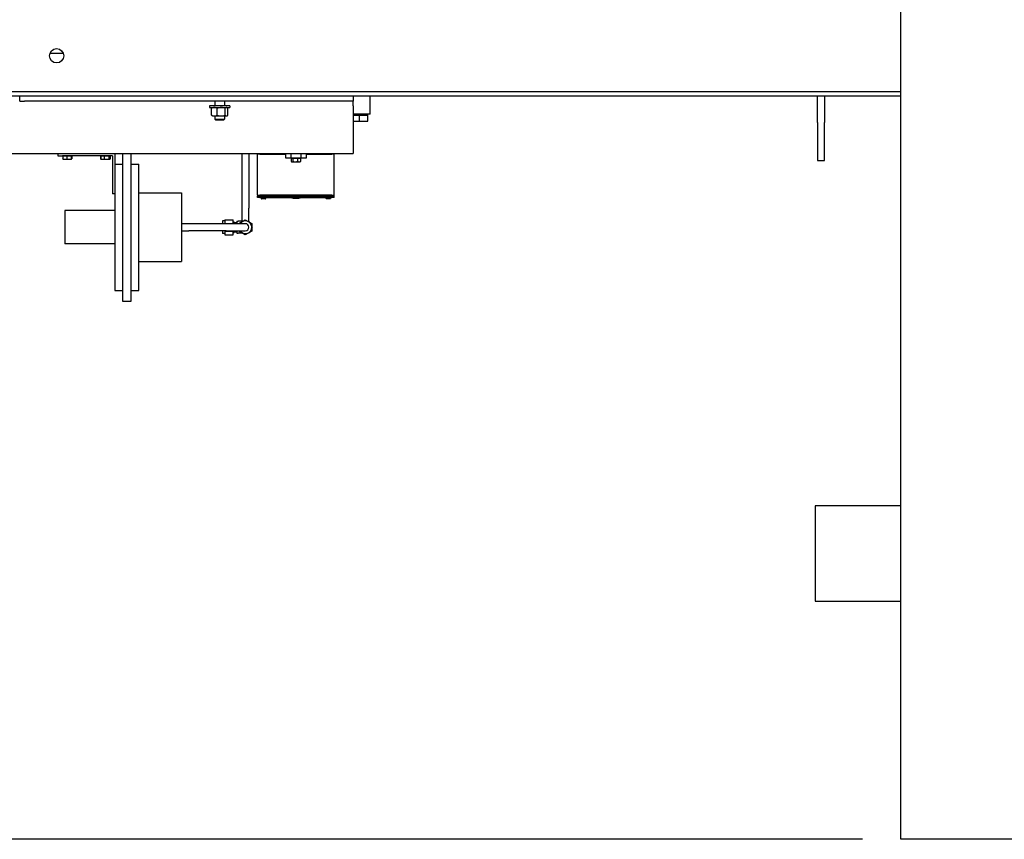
# Model space of a CAD drawing. Header units: inches. Extents: x 24 to 1128, y -69 to 748.
# Tile 311 of 656: x 450 to 502, y 550 to 593. Entities that reach past the tile are written whole.
import ezdxf

# ---------------------------------------------------------------- set-up
doc = ezdxf.new("R2010")
doc.units = ezdxf.units.IN
doc.header["$LTSCALE"] = 32
doc.header["$MEASUREMENT"] = 0
doc.layers.add('Dimension (ANSI)', color=7, linetype='Continuous', lineweight=25)
doc.layers.add('Visible (ANSI)', color=7, linetype='Continuous', lineweight=30)
doc.styles.add('Note Text (ANSI)', font='tahoma.ttf')
doc.dimstyles.new('SB Fraction-16 (ANSI)', dxfattribs={"dimscale": 32, "dimtxt": 0.125, "dimasz": 0.098425, "dimexe": 0.125, "dimexo": 0.0625, "dimgap": 0.031496, "dimtad": 0, "dimtih": 1, "dimtoh": 1, "dimdec": 4, "dimrnd": 1e-08, "dimzin": 0, "dimdsep": 46, "dimlunit": 5, "dimtxsty": 'Note Text (ANSI)', "dimcen": 0.09, "dimdle": 0.393701, "dimclrd": 256, "dimclre": 256, "dimclrt": 256, "dimadec": 0, "dimazin": 3, "dimtfac": 0.96, "dimtofl": 0, "dimtmove": 0, "dimatfit": 3, "dimfxl": 1, "dimfrac": 2, "dimtolj": 1, "dimtzin": 12, "dimlwd": -1, "dimlwe": -1, "dimarcsym": 0})

# ---------------------------------------------------------------- blocks, each defined once
blk = doc.blocks.new('*D18')
at = {"layer": 'Defpoints', "color": 0, "transparency": 16777216}
for p in [(496.281, 687.669), (344.474, 549.669), (496.281, 549.669)]:
    blk.add_point(p, dxfattribs=at)
at = {"layer": 'Dimension (ANSI)', "transparency": 16777216}
for p, q in [((494.281, 687.669), (340.474, 687.669)), ((344.474, 684.519), (344.474, 621.768)), ((344.474, 552.818), (344.474, 615.569)), ((494.281, 549.669), (340.474, 549.669))]:
    blk.add_line(p, q, dxfattribs=at)
for points in [[(343.949, 684.519), (344.999, 684.519), (344.474, 687.669)], [(343.949, 552.818), (344.999, 552.818), (344.474, 549.669)]]:
    blk.add_solid(points, dxfattribs=at)
at = {"layer": 'Dimension (ANSI)', "transparency": 16777216, "insert": (340.372, 620.76), "char_height": 4, "attachment_point": 1, "style": 'Note Text (ANSI)'}
blk.add_mtext('\\A1;138', dxfattribs=at)

msp = doc.modelspace()

# ---------------------------------------------------------------- linework, layer by layer
at = {"layer": 'Visible (ANSI)'}
for p, q in [((496.28063, 549.66853), (496.28063, 687.66853)), ((452.32169, 590.91853), (451.61458, 590.91853)), ((443.96813, 588.91853), (496.28063, 588.91853)), ((496.28063, 588.66853), (443.96813, 588.66853)), ((450.03063, 588.41853), (450.03063, 588.66853)), ((450.03063, 588.41853), (450.28063, 588.41853)), ((467.53063, 588.41853), (450.28063, 588.41853)), ((460.28063, 588.41853), (460.28063, 588.16853)), ((460.78063, 588.41853), (460.78063, 588.16853)), ((467.53063, 588.66853), (467.53063, 588.41853)), ((467.53063, 588.16853), (467.53063, 588.41853)), ((468.43463, 587.72853), (468.43463, 588.66853)), ((491.90563, 587.29353), (491.90563, 588.66853)), ((492.28063, 588.66853), (492.28063, 587.29353)), ((461.06188, 588.16853), (459.99938, 588.16853)), ((459.99938, 588.16853), (459.99938, 588.07473)), ((459.99938, 588.07473), (461.06188, 588.07473)), ((460.10731, 587.67022), (460.10731, 588.04124)), ((460.15563, 588.07473), (460.13666, 588.06377)), ((460.39786, 587.67022), (460.39786, 588.04124)), ((460.82119, 587.67022), (460.82119, 588.04124)), ((460.90563, 588.07473), (460.92461, 588.06377)), ((460.95395, 587.67022), (460.95395, 588.04124)), ((461.06188, 588.16853), (461.06188, 588.07473)), ((467.53063, 588.16853), (467.53063, 586.16853)), ((468.43463, 587.72853), (467.53063, 587.72853)), ((468.29855, 587.71235), (467.53063, 587.71235)), ((468.29804, 587.72853), (468.29855, 587.71235)), ((468.29855, 587.66853), (468.29855, 587.71235)), ((460.15563, 587.63673), (460.13666, 587.64769)), ((460.15563, 587.63673), (460.25259, 587.63673)), ((460.25259, 587.63673), (460.60952, 587.63673)), ((460.28063, 587.63673), (460.28063, 587.4643)), ((460.28063, 587.4643), (460.78063, 587.4643)), ((460.32782, 587.41853), (460.28063, 587.4643)), ((460.73344, 587.41853), (460.32782, 587.41853)), ((460.60952, 587.63673), (460.88757, 587.63673)), ((460.73344, 587.41853), (460.78063, 587.4643)), ((460.78063, 587.63673), (460.78063, 587.4643)), ((460.88757, 587.63673), (460.90563, 587.63673)), ((460.90563, 587.63673), (460.92461, 587.64769)), ((467.87463, 587.66853), (467.53063, 587.66853)), ((467.53063, 587.35853), (467.87463, 587.35853)), ((468.31463, 587.66853), (467.87463, 587.66853)), ((467.87463, 587.35853), (467.87463, 587.66853)), ((467.87463, 587.35853), (468.31463, 587.35853)), ((468.31463, 587.35853), (468.31463, 587.66853)), ((491.90563, 587.29353), (491.90563, 585.29353)), ((492.28063, 585.29353), (492.28063, 587.29353)), ((467.53063, 586.16853), (467.53063, 585.66853)), ((429.53063, 585.66853), (467.53063, 585.66853)), ((452.03063, 585.66853), (452.03063, 585.54853)), ((455.03063, 585.66853), (455.03063, 584.43411)), ((455.43513, 585.66853), (455.43513, 577.91853)), ((455.87613, 577.91853), (455.87613, 585.66853)), ((461.68713, 585.66853), (461.68713, 582.79403)), ((462.06213, 585.66853), (462.06213, 582.79403)), ((462.51563, 583.48278), (462.51563, 585.62853)), ((462.64063, 585.62853), (462.51563, 585.62853)), ((462.57813, 585.62853), (462.57813, 585.66853)), ((462.64063, 585.62853), (463.99484, 585.62853)), ((463.47363, 585.62853), (463.47363, 585.66853)), ((463.99484, 585.62853), (463.99484, 585.66853)), ((463.99484, 585.41853), (463.99484, 585.62853)), ((464.28063, 585.41853), (464.28063, 585.66853)), ((464.78063, 585.66853), (464.78063, 585.41853)), ((465.06642, 585.62853), (465.06642, 585.66853)), ((465.06642, 585.62853), (465.06642, 585.41853)), ((465.06642, 585.62853), (466.42063, 585.62853)), ((465.58763, 585.62853), (465.58763, 585.66853)), ((466.54563, 585.62853), (466.42063, 585.62853)), ((466.48313, 585.62853), (466.48313, 585.66853)), ((466.54563, 583.48278), (466.54563, 585.62853)), ((452.03063, 585.54853), (452.28063, 585.54853)), ((454.91063, 585.54853), (452.28063, 585.54853)), ((452.3017, 585.54853), (452.40545, 585.54853)), ((452.3017, 585.54853), (452.3017, 585.38009)), ((452.31163, 585.36053), (452.31084, 585.36098)), ((452.31163, 585.54853), (452.31163, 585.54853)), ((452.31163, 585.36053), (452.40545, 585.36053)), ((452.40545, 585.54853), (452.50919, 585.54853)), ((452.40545, 585.36053), (452.62366, 585.36053)), ((452.50919, 585.54853), (452.62366, 585.54853)), ((452.50919, 585.54853), (452.50919, 585.38009)), ((452.62366, 585.54853), (452.73812, 585.54853)), ((452.62366, 585.36053), (452.74884, 585.36053)), ((452.73812, 585.54853), (452.74884, 585.54853)), ((452.73812, 585.54853), (452.73812, 585.38009)), ((452.74884, 585.54853), (452.75956, 585.54853)), ((452.74884, 585.36053), (452.74963, 585.36053)), ((452.74963, 585.54853), (452.74963, 585.54853)), ((452.74963, 585.36053), (452.75042, 585.36098)), ((452.75956, 585.54853), (452.75956, 585.38009)), ((454.2796, 585.54853), (454.2796, 585.38009)), ((454.2796, 585.54853), (454.28468, 585.54853)), ((454.28468, 585.54853), (454.37163, 585.54853)), ((454.28468, 585.54853), (454.28468, 585.38009)), ((454.30216, 585.36599), (454.29261, 585.37151)), ((454.31163, 585.36053), (454.30216, 585.36599)), ((454.31163, 585.54853), (454.31163, 585.54853)), ((454.31163, 585.36053), (454.37163, 585.36053)), ((454.37163, 585.54853), (454.45857, 585.54853)), ((454.37163, 585.36053), (454.58155, 585.36053)), ((454.45857, 585.54853), (454.58155, 585.54853)), ((454.45857, 585.54853), (454.45857, 585.38009)), ((454.58155, 585.54853), (454.70452, 585.54853)), ((454.58155, 585.36053), (454.74055, 585.36053)), ((454.70452, 585.54853), (454.70452, 585.38009)), ((454.70452, 585.54853), (454.74055, 585.54853)), ((454.74055, 585.54853), (454.77658, 585.54853)), ((454.74055, 585.36053), (454.74963, 585.36053)), ((454.74963, 585.54853), (454.74963, 585.54853)), ((454.74963, 585.36053), (454.7591, 585.36599)), ((454.7591, 585.36599), (454.76866, 585.37151)), ((454.77658, 585.54853), (454.77658, 585.38009)), ((454.77658, 585.54853), (454.78166, 585.54853)), ((454.78166, 585.54853), (454.78166, 585.38009)), ((454.91063, 585.54853), (454.91063, 583.54853)), ((455.03063, 585.10603), (455.43513, 585.10603)), ((455.87613, 585.10603), (456.28063, 585.10603)), ((456.28063, 578.48103), (456.28063, 585.10603)), ((464.28063, 585.41853), (463.99484, 585.41853)), ((464.78063, 585.41853), (464.28063, 585.41853)), ((464.28095, 585.41853), (464.32602, 585.41853)), ((464.28095, 585.41853), (464.28095, 585.25009)), ((464.31163, 585.23053), (464.29624, 585.23941)), ((464.31163, 585.41853), (464.31163, 585.41853)), ((464.31163, 585.23053), (464.32602, 585.23053)), ((464.32602, 585.41853), (464.37108, 585.41853)), ((464.32602, 585.23053), (464.49592, 585.23053)), ((464.37108, 585.41853), (464.37108, 585.25009)), ((464.37108, 585.41853), (464.49592, 585.41853)), ((464.49592, 585.41853), (464.62076, 585.41853)), ((464.49592, 585.23053), (464.70054, 585.23053)), ((464.62076, 585.41853), (464.62076, 585.25009)), ((464.62076, 585.41853), (464.70054, 585.41853)), ((464.70054, 585.41853), (464.78032, 585.41853)), ((464.70054, 585.23053), (464.74963, 585.23053)), ((464.74963, 585.41853), (464.74963, 585.41853)), ((464.74963, 585.23053), (464.76503, 585.23941)), ((464.78032, 585.41853), (464.78032, 585.25009)), ((465.06642, 585.41853), (464.78063, 585.41853)), ((491.90563, 585.29353), (492.28063, 585.29353)), ((455.03063, 584.43411), (455.03063, 578.48103)), ((456.28063, 583.59818), (458.53063, 583.59818)), ((458.53063, 583.59818), (458.53063, 579.98888)), ((455.03063, 583.54853), (454.91063, 583.54853)), ((462.54688, 583.45153), (462.51563, 583.48278)), ((462.51563, 583.48278), (462.64063, 583.48278)), ((462.51563, 583.42028), (462.54688, 583.45153)), ((462.64063, 583.42028), (462.51563, 583.42028)), ((462.51563, 583.35853), (462.51563, 583.42028)), ((462.64063, 583.35853), (462.51563, 583.35853)), ((462.54688, 583.45153), (462.64063, 583.45153)), ((466.42063, 583.48278), (462.64063, 583.48278)), ((466.42063, 583.45153), (462.64063, 583.45153)), ((462.64063, 583.42028), (466.42063, 583.42028)), ((462.64063, 583.35853), (466.42063, 583.35853)), ((462.70603, 583.35853), (462.70603, 583.32478)), ((462.92385, 583.29353), (462.73742, 583.29353)), ((462.95523, 583.35853), (462.95523, 583.32478)), ((466.10603, 583.35853), (466.10603, 583.32478)), ((466.32385, 583.29353), (466.13742, 583.29353)), ((466.35523, 583.35853), (466.35523, 583.32478)), ((466.42063, 583.48278), (466.54563, 583.48278)), ((466.42063, 583.45153), (466.51438, 583.45153)), ((466.54563, 583.42028), (466.42063, 583.42028)), ((466.54563, 583.35853), (466.42063, 583.35853)), ((466.51438, 583.45153), (466.54563, 583.48278)), ((466.51438, 583.45153), (466.54563, 583.42028)), ((466.54563, 583.35853), (466.54563, 583.42028)), ((452.40563, 582.66853), (452.40563, 580.91853)), ((455.03063, 582.66853), (452.40563, 582.66853)), ((461.68713, 582.79403), (461.68713, 582.10663)), ((462.06213, 582.09447), (462.06213, 582.79403)), ((460.67463, 582.12803), (460.67463, 581.98153)), ((460.80062, 582.12803), (460.67463, 582.12803)), ((460.80062, 582.19125), (460.80062, 581.99264)), ((460.80062, 582.19125), (461.23763, 582.19125)), ((461.23763, 581.99264), (461.23763, 582.19125)), ((461.23763, 582.07463), (461.29668, 582.07463)), ((461.29668, 581.98153), (461.29668, 582.07463)), ((461.29668, 582.04153), (461.43448, 582.04153)), ((461.43448, 582.10663), (461.50383, 582.10663)), ((461.43448, 582.10663), (461.43448, 581.98153)), ((461.69415, 582.10663), (461.50383, 582.10663)), ((461.53063, 581.99264), (461.87463, 582.19125)), ((461.6772, 582.07726), (461.69415, 582.10663)), ((461.69415, 582.10663), (461.72807, 582.10663)), ((461.87463, 582.19125), (462.21863, 581.99264)), ((462.0212, 582.10663), (462.05511, 582.10663)), ((462.05511, 582.10663), (462.07207, 582.07726)), ((458.90563, 581.98153), (458.53063, 581.98153)), ((458.53063, 581.60653), (458.90563, 581.60653)), ((460.87463, 581.98153), (458.90563, 581.98153)), ((460.87463, 581.60653), (458.90563, 581.60653)), ((460.67463, 581.60653), (460.67463, 581.46003)), ((460.80062, 581.99264), (460.80062, 581.98153)), ((460.80062, 581.99264), (461.23763, 581.99264)), ((460.80062, 581.60653), (460.80062, 581.59542)), ((460.80062, 581.59542), (460.80062, 581.39681)), ((460.80062, 581.59542), (461.23763, 581.59542)), ((461.87463, 581.98153), (460.87463, 581.98153)), ((460.87463, 581.60653), (461.87463, 581.60653)), ((461.23763, 581.98153), (461.23763, 581.99264)), ((461.23763, 581.59542), (461.23763, 581.60653)), ((461.23763, 581.39681), (461.23763, 581.59542)), ((461.23763, 581.51343), (461.29668, 581.51343)), ((461.29668, 581.51343), (461.29668, 581.60653)), ((461.29668, 581.54653), (461.43448, 581.54653)), ((461.43448, 581.60653), (461.43448, 581.48143)), ((461.53063, 581.98153), (461.53063, 581.99264)), ((461.53063, 581.59542), (461.53063, 581.60653)), ((461.87463, 581.39681), (461.53063, 581.59542)), ((461.69415, 581.48143), (461.6772, 581.5108)), ((462.21863, 581.59542), (461.87463, 581.39681)), ((462.07207, 581.5108), (462.05511, 581.48143)), ((462.21863, 581.99264), (462.21863, 581.59542)), ((462.21863, 581.8234), (462.23559, 581.79403)), ((462.23559, 581.79403), (462.21863, 581.76466)), ((460.80062, 581.46003), (460.67463, 581.46003)), ((460.80062, 581.39681), (461.23763, 581.39681)), ((461.43448, 581.48143), (461.50383, 581.48143)), ((461.69415, 581.48143), (461.50383, 581.48143)), ((461.72807, 581.48143), (461.69415, 581.48143)), ((462.05511, 581.48143), (462.0212, 581.48143)), ((455.03063, 580.91853), (452.40563, 580.91853)), ((456.28063, 579.98888), (458.53063, 579.98888)), ((455.03063, 578.48103), (455.43513, 578.48103)), ((455.87613, 578.48103), (456.28063, 578.48103)), ((455.43513, 577.91853), (455.87613, 577.91853)), ((496.28063, 567.16853), (491.78063, 567.16853)), ((491.78063, 567.16853), (491.78063, 562.16853)), ((491.78063, 562.16853), (496.28063, 562.16853)), ((508.23563, 549.66853), (496.28063, 549.66853))]:
    msp.add_line(p, q, dxfattribs=at)
msp.add_circle((451.96813, 590.79353), 0.375, dxfattribs=at)
for centre, radius, start, end in [((464.53063, 584.47378), 1.155, 254.924606, 285.075394), ((461.87463, 581.79403), 0.334, 214.151097, 145.848903), ((461.87463, 581.79403), 0.1875, 270, 90)]:
    msp.add_arc(centre, radius, start, end, dxfattribs=at)
for points, weights in [([(460.25259, 588.07473), (460.18516, 588.07473), (460.10731, 588.04124)], [1, 1.0379548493, 1]), ([(460.10731, 588.04124), (460.12268, 588.0557), (460.13666, 588.06377)], [1, 1.01604683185, 1.01852486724]), ([(460.39786, 588.04124), (460.32001, 588.07473), (460.25259, 588.07473)], [1, 1.0379548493, 1]), ([(460.60952, 588.07473), (460.51129, 588.07473), (460.39786, 588.04124)], [1, 1.0379548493, 1]), ([(460.82119, 588.04124), (460.70776, 588.07473), (460.60952, 588.07473)], [1, 1.0379548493, 1]), ([(460.88757, 588.07473), (460.85676, 588.07473), (460.82119, 588.04124)], [1, 1.0379548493, 1]), ([(460.95395, 588.04124), (460.91838, 588.07473), (460.88757, 588.07473)], [1, 1.0379548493, 1]), ([(460.10731, 587.67022), (460.18516, 587.63673), (460.25259, 587.63673)], [1, 1.0379548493, 1]), ([(460.13666, 587.64769), (460.12268, 587.65576), (460.10731, 587.67022)], [1.01852486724, 1.01604683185, 1]), ([(460.25259, 587.63673), (460.32001, 587.63673), (460.39786, 587.67022)], [1, 1.0379548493, 1]), ([(460.39786, 587.67022), (460.51129, 587.63673), (460.60952, 587.63673)], [1, 1.0379548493, 1]), ([(460.60952, 587.63673), (460.70776, 587.63673), (460.82119, 587.67022)], [1, 1.0379548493, 1]), ([(460.82119, 587.67022), (460.85676, 587.63673), (460.88757, 587.63673)], [1, 1.0379548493, 1]), ([(460.88757, 587.63673), (460.91838, 587.63673), (460.95395, 587.67022)], [1, 1.0379548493, 1]), ([(452.3017, 585.38009), (452.3573, 585.36053), (452.40545, 585.36053)], [1, 1.0379548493, 1]), ([(452.31084, 585.36098), (452.30659, 585.36344), (452.3017, 585.38009)], [1.00986850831, 1.03212519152, 1]), ([(452.40545, 585.36053), (452.45359, 585.36053), (452.50919, 585.38009)], [1, 1.0379548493, 1]), ([(452.50919, 585.38009), (452.57053, 585.36053), (452.62366, 585.36053)], [1, 1.0379548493, 1]), ([(452.62366, 585.36053), (452.67678, 585.36053), (452.73812, 585.38009)], [1, 1.0379548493, 1]), ([(452.73812, 585.38009), (452.74387, 585.36053), (452.74884, 585.36053)], [1, 1.0379548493, 1]), ([(452.74884, 585.36053), (452.75382, 585.36053), (452.75956, 585.38009)], [1, 1.0379548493, 1]), ([(454.29261, 585.37151), (454.2863, 585.37515), (454.2796, 585.38009)], [1.01405638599, 1.00931364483, 1]), ([(454.2796, 585.38009), (454.28451, 585.37773), (454.28926, 585.37567)], [1, 1.00442291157, 1.00781501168]), ([(454.28468, 585.38009), (454.33128, 585.36053), (454.37163, 585.36053)], [1, 1.0379548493, 1]), ([(454.30216, 585.36599), (454.29387, 585.37078), (454.28468, 585.38009)], [1.01889110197, 1.01769750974, 1]), ([(454.37163, 585.36053), (454.41198, 585.36053), (454.45857, 585.38009)], [1, 1.0379548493, 1]), ([(454.45857, 585.38009), (454.52448, 585.36053), (454.58155, 585.36053)], [1, 1.0379548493, 1]), ([(454.58155, 585.36053), (454.63862, 585.36053), (454.70452, 585.38009)], [1, 1.0379548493, 1]), ([(454.70452, 585.38009), (454.72383, 585.36053), (454.74055, 585.36053)], [1, 1.0379548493, 1]), ([(454.74055, 585.36053), (454.75727, 585.36053), (454.77658, 585.38009)], [1, 1.0379548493, 1]), ([(454.76303, 585.36848), (454.77196, 585.37294), (454.78166, 585.38009)], [1.01742150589, 1.01354351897, 1]), ([(464.28095, 585.25009), (464.3051, 585.23053), (464.32602, 585.23053)], [1, 1.0379548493, 1]), ([(464.32602, 585.23053), (464.34693, 585.23053), (464.37108, 585.25009)], [1, 1.0379548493, 1]), ([(464.37108, 585.25009), (464.43798, 585.23053), (464.49592, 585.23053)], [1, 1.0379548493, 1]), ([(464.49592, 585.23053), (464.55386, 585.23053), (464.62076, 585.25009)], [1, 1.0379548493, 1]), ([(464.62076, 585.25009), (464.66352, 585.23053), (464.70054, 585.23053)], [1, 1.0379548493, 1]), ([(464.70054, 585.23053), (464.73756, 585.23053), (464.78032, 585.25009)], [1, 1.0379548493, 1]), ([(464.78032, 585.25009), (464.77238, 585.24366), (464.76503, 585.23941)], [1, 1.01216008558, 1.01652840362])]:
    msp.add_rational_spline(points, weights, degree=2, dxfattribs=at)
for points, knots in [([(462.70603, 583.32478), (462.70603, 583.32093), (462.70694, 583.31639), (462.70989, 583.30927), (462.71247, 583.30543), (462.71794, 583.29997), (462.7218, 583.2974), (462.72896, 583.29443), (462.73354, 583.29353), (462.73742, 583.29353)], [0, 0, 0, 0, 0.029351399, 0.029351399, 0.058751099, 0.058751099, 0.088228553, 0.088228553, 0.117814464, 0.117814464, 0.117814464, 0.117814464]), ([(462.92385, 583.29353), (462.92773, 583.29353), (462.9323, 583.29443), (462.93946, 583.2974), (462.94333, 583.29997), (462.9488, 583.30543), (462.95137, 583.30927), (462.95433, 583.31639), (462.95523, 583.32093), (462.95523, 583.32478)], [0.353868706, 0.353868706, 0.353868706, 0.353868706, 0.383454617, 0.383454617, 0.412932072, 0.412932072, 0.442331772, 0.442331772, 0.471683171, 0.471683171, 0.471683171, 0.471683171]), ([(466.10603, 583.32478), (466.10603, 583.32093), (466.10694, 583.31639), (466.10989, 583.30927), (466.11247, 583.30543), (466.11794, 583.29997), (466.1218, 583.2974), (466.12896, 583.29443), (466.13354, 583.29353), (466.13742, 583.29353)], [0, 0, 0, 0, 0.029351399, 0.029351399, 0.058751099, 0.058751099, 0.088228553, 0.088228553, 0.117814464, 0.117814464, 0.117814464, 0.117814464]), ([(466.32385, 583.29353), (466.32773, 583.29353), (466.3323, 583.29443), (466.33946, 583.2974), (466.34333, 583.29997), (466.3488, 583.30543), (466.35137, 583.30927), (466.35433, 583.31639), (466.35523, 583.32093), (466.35523, 583.32478)], [0.353868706, 0.353868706, 0.353868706, 0.353868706, 0.383454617, 0.383454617, 0.412932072, 0.412932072, 0.442331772, 0.442331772, 0.471683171, 0.471683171, 0.471683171, 0.471683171])]:
    msp.add_open_spline(points, degree=3, knots=knots, dxfattribs=at)

# ---------------------------------------------------------------- dimensions: what is measured, and where the dimension line sits
at = {"layer": 'Dimension (ANSI)'}
dim = msp.add_linear_dim(base=(344.47435, 549.66853), p1=(496.28063, 687.66853), p2=(496.28063, 549.66853), angle=90, dimstyle='SB Fraction-16 (ANSI)', override={"dimgap": 0.031496, "dimdec": 4, "dimtol": 0, "dimlim": 0, "dimtp": 0, "dimtm": 0, "dimtdec": 2, "dimatfit": 1}, dxfattribs=at)
dim.commit()
dim.dimension.update_dxf_attribs({"geometry": '*D18', "text_midpoint": (344.47435, 618.66853), "dimtype": 160})

doc.saveas('drawing.dxf')
